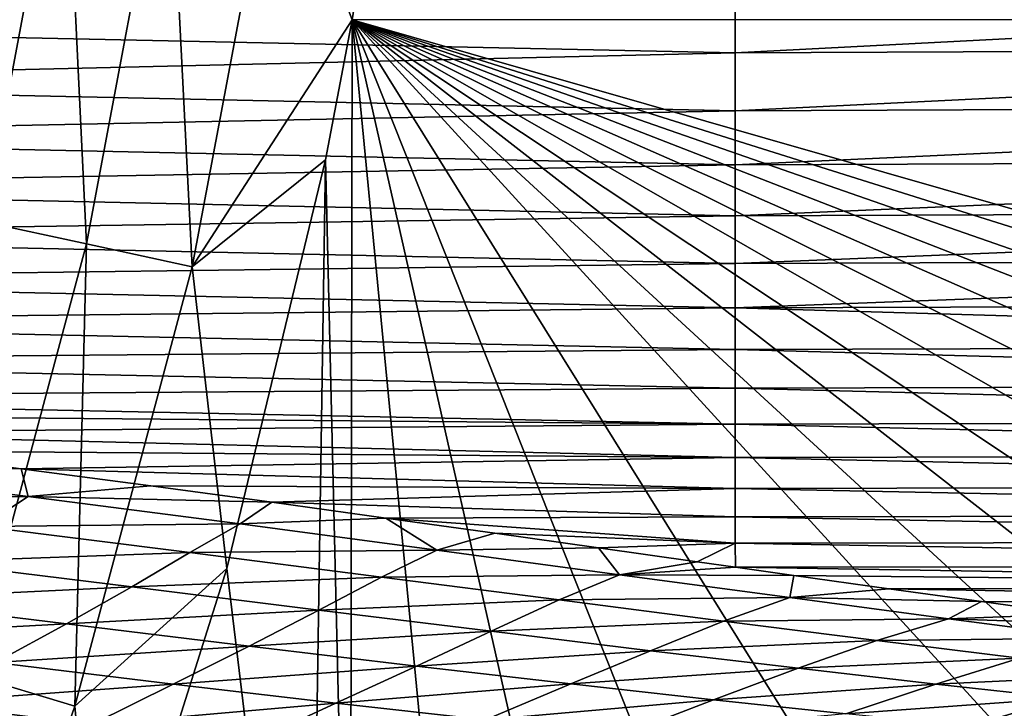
# Model space of a CAD drawing. Header units: metres. Extents: x -104 to 104, y -68 to 90.
# Tile 622 of 656: x 23.73 to 27.8, y 36.92 to 39.76. Entities that reach past the tile are written whole.
import ezdxf

# ---------------------------------------------------------------- set-up
doc = ezdxf.new("R2010")
doc.units = ezdxf.units.M
doc.layers.add('solid_FIT-BATH-153_SW0002', color=7, linetype='CONTINUOUS')

msp = doc.modelspace()

# ---------------------------------------------------------------- linework, layer by layer
at = {"layer": 'solid_FIT-BATH-153_SW0002'}
for points in [[(24.788034, 40.583557, 16.216297), (25.102907, 39.760273, 16.189856), (25.278761, 40.883736, 16.192635)], [(25.278761, 40.883736, 16.192635), (25.102907, 39.760273, 16.189856), (32.583248, 39.760757, 16.200817)], [(23.580679, 38.92569, 16.412916), (23.915218, 40.705296, 16.417658), (23.504683, 40.761604, 16.589331)], [(24.004137, 38.834396, 16.287615), (23.915218, 40.705296, 16.417658), (23.580679, 38.92569, 16.412916)], [(24.004137, 38.834396, 16.287615), (24.344397, 40.645763, 16.292437), (23.915218, 40.705296, 16.417658)], [(24.441816, 38.739319, 16.211372), (24.344397, 40.645763, 16.292437), (24.004137, 38.834396, 16.287615)], [(24.441816, 38.739319, 16.211372), (24.788034, 40.583557, 16.216297), (24.344397, 40.645763, 16.292437)], [(24.441816, 38.739319, 16.211372), (25.102907, 39.760273, 16.189856), (24.788034, 40.583557, 16.216297)], [(21.347351, 39.735973, -21.351519), (21.347351, 39.987331, -21.487442), (26.685522, 39.876881, -21.286722)], [(21.347351, 39.735973, -21.351519), (26.685522, 39.876881, -21.286722), (26.685522, 39.623276, -21.133154)], [(26.685522, 39.623276, -21.133154), (32.023693, 39.901455, -21.128172), (32.023693, 39.647015, -20.97032)], [(26.685522, 39.623276, -21.133154), (26.685522, 39.876881, -21.286722), (32.023693, 39.901455, -21.128172)], [(24.441816, 38.739319, 16.211372), (24.991745, 39.182335, 16.188276), (25.102907, 39.760273, 16.189856)], [(24.991745, 39.182335, 16.188276), (25.094719, 34.904369, 16.174772), (25.102907, 39.760273, 16.189856)], [(25.102907, 39.760273, 16.189856), (25.094719, 34.904369, 16.174772), (25.526304, 35.367851, 16.176994)], [(25.102907, 39.760273, 16.189856), (32.417774, 37.664249, 16.194971), (32.583248, 39.760757, 16.200817)], [(25.102907, 39.760273, 16.189856), (25.526304, 35.367851, 16.176994), (26.001141, 35.786243, 16.179064)], [(25.102907, 39.760273, 16.189856), (26.001141, 35.786243, 16.179064), (26.531851, 36.169098, 16.181051)], [(25.102907, 39.760273, 16.189856), (26.531851, 36.169098, 16.181051), (27.125008, 36.516125, 16.182981)], [(25.102907, 39.760273, 16.189856), (27.125008, 36.516125, 16.182981), (27.788143, 36.823734, 16.184881)], [(25.102907, 39.760273, 16.189856), (27.788143, 36.823734, 16.184881), (28.148985, 36.961433, 16.185827)], [(25.102907, 39.760273, 16.189856), (28.148985, 36.961433, 16.185827), (28.534739, 37.089352, 16.186787)], [(25.102907, 39.760273, 16.189856), (28.534739, 37.089352, 16.186787), (28.941969, 37.20549, 16.18775)], [(25.102907, 39.760273, 16.189856), (28.941969, 37.20549, 16.18775), (29.372301, 37.309658, 16.188725)], [(25.102907, 39.760273, 16.189856), (29.372301, 37.309658, 16.188725), (29.8272, 37.401554, 16.189713)], [(25.102907, 39.760273, 16.189856), (29.8272, 37.401554, 16.189713), (30.302645, 37.480152, 16.190716)], [(25.102907, 39.760273, 16.189856), (30.302645, 37.480152, 16.190716), (30.799433, 37.545444, 16.191738)], [(25.102907, 39.760273, 16.189856), (30.799433, 37.545444, 16.191738), (31.319601, 37.597607, 16.192787)], [(25.102907, 39.760273, 16.189856), (31.319601, 37.597607, 16.192787), (31.857697, 37.6366, 16.193859)], [(25.102907, 39.760273, 16.189856), (31.857697, 37.6366, 16.193859), (32.417774, 37.664249, 16.194971)], [(21.347351, 39.499069, -21.199812), (21.347351, 39.735973, -21.351519), (26.685522, 39.623276, -21.133154)], [(21.347351, 39.499069, -21.199812), (26.685522, 39.623276, -21.133154), (26.685522, 39.384727, -20.962076)], [(26.685522, 39.384727, -20.962076), (32.023693, 39.647015, -20.97032), (32.023693, 39.407425, -20.79509)], [(26.685522, 39.384727, -20.962076), (26.685522, 39.623276, -21.133154), (32.023693, 39.647015, -20.97032)], [(21.347351, 39.276039, -21.031305), (21.347351, 39.499069, -21.199812), (26.685522, 39.384727, -20.962076)], [(21.347351, 39.276039, -21.031305), (26.685522, 39.384727, -20.962076), (26.685522, 39.160648, -20.772352)], [(26.685522, 39.160648, -20.772352), (32.023693, 39.407425, -20.79509), (32.023693, 39.182159, -20.601393)], [(26.685522, 39.160648, -20.772352), (26.685522, 39.384727, -20.962076), (32.023693, 39.407425, -20.79509)], [(21.347351, 39.066345, -20.844889), (21.347351, 39.276039, -21.031305), (26.685522, 39.160648, -20.772352)], [(24.441816, 38.739319, 16.211372), (24.584768, 37.493652, 16.18306), (24.991745, 39.182335, 16.188276)], [(24.991745, 39.182335, 16.188276), (24.584768, 37.493652, 16.18306), (24.923374, 34.692856, 16.173773)], [(24.991745, 39.182335, 16.188276), (24.923374, 34.692856, 16.173773), (25.094719, 34.904369, 16.174772)], [(26.685522, 38.9505, -20.562689), (32.023693, 39.182159, -20.601393), (32.023693, 38.970707, -20.387999)], [(26.685522, 38.9505, -20.562689), (26.685522, 39.160648, -20.772352), (32.023693, 39.182159, -20.601393)], [(21.347351, 39.066345, -20.844889), (26.685522, 39.160648, -20.772352), (26.685522, 38.9505, -20.562689)], [(21.347351, 38.869484, -20.639326), (21.347351, 39.066345, -20.844889), (26.685522, 38.9505, -20.562689)], [(21.347351, 38.869484, -20.639326), (26.685522, 38.9505, -20.562689), (26.685522, 38.753754, -20.33176)], [(26.685522, 38.753754, -20.33176), (32.023693, 38.970707, -20.387999), (32.023693, 38.772564, -20.153648)], [(26.685522, 38.753754, -20.33176), (26.685522, 38.9505, -20.562689), (32.023693, 38.970707, -20.387999)], [(23.527138, 37.054073, 16.281836), (24.004137, 38.834396, 16.287615), (23.580679, 38.92569, 16.412916)], [(21.347351, 38.684967, -20.413376), (21.347351, 38.869484, -20.639326), (26.685522, 38.753754, -20.33176)], [(23.956139, 36.925865, 16.205454), (24.004137, 38.834396, 16.287615), (23.527138, 37.054073, 16.281836)], [(23.956139, 36.925865, 16.205454), (24.441816, 38.739319, 16.211372), (24.004137, 38.834396, 16.287615)], [(26.685522, 38.569878, -20.078238), (32.023693, 38.772564, -20.153648), (32.023693, 38.587227, -19.897089)], [(26.685522, 38.569878, -20.078238), (26.685522, 38.753754, -20.33176), (32.023693, 38.772564, -20.153648)], [(21.347351, 38.684967, -20.413376), (26.685522, 38.753754, -20.33176), (26.685522, 38.569878, -20.078238)], [(23.956139, 36.925865, 16.205454), (24.584768, 37.493652, 16.18306), (24.441816, 38.739319, 16.211372)], [(21.347351, 38.512299, -20.165792), (21.347351, 38.684967, -20.413376), (26.685522, 38.569878, -20.078238)], [(21.347351, 38.512299, -20.165792), (26.685522, 38.569878, -20.078238), (26.685522, 38.398342, -19.800793)], [(26.685522, 38.569878, -20.078238), (32.023693, 38.587227, -19.897089), (32.023693, 38.414185, -19.617062)], [(26.685522, 38.398342, -19.800793), (26.685522, 38.569878, -20.078238), (32.023693, 38.414185, -19.617062)], [(21.347351, 38.350983, -19.895332), (21.347351, 38.512299, -20.165792), (26.685522, 38.398342, -19.800793)], [(26.685522, 38.398342, -19.800793), (32.023693, 38.414185, -19.617062), (32.023693, 38.252937, -19.312311)], [(21.347351, 38.350983, -19.895332), (26.685522, 38.398342, -19.800793), (26.685522, 38.238613, -19.498098)], [(26.685522, 38.238613, -19.498098), (26.685522, 38.398342, -19.800793), (32.023693, 38.252937, -19.312311)], [(21.347351, 38.350983, -19.895332), (26.685522, 38.238613, -19.498098), (21.349066, 38.2006, -19.600861)], [(26.685522, 38.238613, -19.498098), (32.023693, 38.252937, -19.312311), (32.023693, 38.102978, -18.981579)], [(26.685522, 38.090164, -19.168825), (21.349066, 38.2006, -19.600861), (26.685522, 38.238613, -19.498098)], [(26.685522, 38.090164, -19.168825), (21.934303, 38.131512, -19.430834), (21.349066, 38.2006, -19.600861)], [(26.685522, 38.090164, -19.168825), (26.685522, 38.238613, -19.498098), (32.023693, 38.102978, -18.981579)], [(26.685522, 38.090164, -19.168825), (22.567343, 38.054684, -19.227537), (21.934303, 38.131512, -19.430834)], [(26.685522, 37.952465, -18.811647), (22.567343, 38.054684, -19.227537), (26.685522, 38.090164, -19.168825)], [(26.685522, 38.090164, -19.168825), (32.023693, 38.102978, -18.981579), (32.023693, 37.963802, -18.62361)], [(26.685522, 37.952465, -18.811647), (26.685522, 38.090164, -19.168825), (32.023693, 37.963802, -18.62361)], [(26.685522, 37.952465, -18.811647), (23.167246, 37.97921, -19.011683), (22.567343, 38.054684, -19.227537)], [(23.167246, 37.97921, -19.011683), (23.73472, 37.905788, -18.784264), (22.81813, 37.90958, -18.887423)], [(26.685522, 37.952465, -18.811647), (23.73472, 37.905788, -18.784264), (23.167246, 37.97921, -19.011683)], [(26.685522, 37.952465, -18.811647), (32.023693, 37.963802, -18.62361), (32.023693, 37.834904, -18.237144)], [(26.685522, 37.824986, -18.425236), (23.73472, 37.905788, -18.784264), (26.685522, 37.952465, -18.811647)], [(26.685522, 37.824986, -18.425236), (26.685522, 37.952465, -18.811647), (32.023693, 37.834904, -18.237144)], [(22.643429, 37.780693, -18.67536), (22.81813, 37.90958, -18.887423), (23.76408, 37.791561, -18.492388)], [(23.73472, 37.905788, -18.784264), (23.76408, 37.791561, -18.492388), (22.81813, 37.90958, -18.887423)], [(23.73472, 37.905788, -18.784264), (24.270409, 37.835232, -18.547249), (23.76408, 37.791561, -18.492388)], [(26.685522, 37.824986, -18.425236), (24.270409, 37.835232, -18.547249), (23.73472, 37.905788, -18.784264)], [(24.270409, 37.835232, -18.547249), (24.770369, 37.767513, -18.300697), (23.76408, 37.791561, -18.492388)], [(26.685522, 37.824986, -18.425236), (24.770369, 37.767513, -18.300697), (24.270409, 37.835232, -18.547249)], [(26.685522, 37.824986, -18.425236), (32.023693, 37.834904, -18.237144), (32.023693, 37.715797, -17.820894)], [(26.685522, 37.707218, -18.008219), (24.770369, 37.767513, -18.300697), (26.685522, 37.824986, -18.425236)], [(26.685522, 37.707218, -18.008219), (26.685522, 37.824986, -18.425236), (32.023693, 37.715797, -17.820894)], [(23.574001, 37.667381, -18.269102), (22.643429, 37.780693, -18.67536), (23.76408, 37.791561, -18.492388)], [(23.574001, 37.667381, -18.269102), (23.76408, 37.791561, -18.492388), (24.640224, 37.67802, -18.055439)], [(24.770369, 37.767513, -18.300697), (24.640224, 37.67802, -18.055439), (23.76408, 37.791561, -18.492388)], [(24.770369, 37.767513, -18.300697), (25.241062, 37.702332, -18.043192), (24.640224, 37.67802, -18.055439)], [(26.685522, 37.707218, -18.008219), (25.241062, 37.702332, -18.043192), (24.770369, 37.767513, -18.300697)], [(26.685522, 37.707218, -18.008219), (32.023693, 37.715797, -17.820894), (32.023693, 37.606033, -17.373497)], [(24.432182, 37.559647, -17.823236), (23.574001, 37.667381, -18.269102), (24.640224, 37.67802, -18.055439)], [(24.432182, 37.559647, -17.823236), (24.640224, 37.67802, -18.055439), (25.452505, 37.569973, -17.573965)], [(25.241062, 37.702332, -18.043192), (25.452505, 37.569973, -17.573965), (24.640224, 37.67802, -18.055439)], [(26.685522, 37.598713, -17.559139), (25.241062, 37.702332, -18.043192), (26.685522, 37.707218, -18.008219)], [(25.241062, 37.702332, -18.043192), (25.692184, 37.639526, -17.773449), (25.452505, 37.569973, -17.573965)], [(26.685522, 37.598713, -17.559139), (25.692184, 37.639526, -17.773449), (25.241062, 37.702332, -18.043192)], [(26.685522, 37.598713, -17.559139), (26.685522, 37.707218, -18.008219), (32.023693, 37.606033, -17.373497)], [(23.351528, 37.521576, -18.044405), (23.574001, 37.667381, -18.269102), (24.432182, 37.559647, -17.823236)], [(25.692184, 37.639526, -17.773449), (26.119873, 37.579449, -17.492775), (25.452505, 37.569973, -17.573965)], [(26.685522, 37.598713, -17.559139), (26.119873, 37.579449, -17.492775), (25.692184, 37.639526, -17.773449)], [(26.685522, 37.598713, -17.559139), (26.527925, 37.521603, -17.198538), (26.119873, 37.579449, -17.492775)], [(26.685522, 37.598713, -17.559139), (26.685919, 37.499222, -17.077595), (26.527925, 37.521603, -17.198538)], [(26.685522, 37.598713, -17.559139), (32.023693, 37.606033, -17.373497), (32.023693, 37.505165, -16.893579)], [(26.685522, 37.598713, -17.559139), (32.023693, 37.505165, -16.893579), (26.685919, 37.499222, -17.077595)], [(24.19212, 37.418194, -17.589111), (23.351528, 37.521576, -18.044405), (24.432182, 37.559647, -17.823236)], [(24.19212, 37.418194, -17.589111), (24.432182, 37.559647, -17.823236), (25.224163, 37.458309, -17.335651)], [(25.224163, 37.458309, -17.335651), (24.432182, 37.559647, -17.823236), (25.452505, 37.569973, -17.573965)], [(25.224163, 37.458309, -17.335651), (25.452505, 37.569973, -17.573965), (26.207298, 37.468307, -17.044991)], [(26.119873, 37.579449, -17.492775), (26.207298, 37.468307, -17.044991), (25.452505, 37.569973, -17.573965)], [(26.119873, 37.579449, -17.492775), (26.527925, 37.521603, -17.198538), (26.207298, 37.468307, -17.044991)], [(23.099373, 37.366188, -17.826199), (23.351528, 37.521576, -18.044405), (24.19212, 37.418194, -17.589111)], [(26.527925, 37.521603, -17.198538), (26.685919, 37.499222, -17.077595), (26.207298, 37.468307, -17.044991)], [(23.956139, 36.925865, 16.205454), (24.056435, 35.822361, 16.177), (24.584768, 37.493652, 16.18306)], [(24.584768, 37.493652, 16.18306), (24.056435, 35.822361, 16.177), (24.923374, 34.692856, 16.173773)], [(25.95706, 37.363934, -16.803308), (25.224163, 37.458309, -17.335651), (26.207298, 37.468307, -17.044991)], [(25.95706, 37.363934, -16.803308), (26.207298, 37.468307, -17.044991), (26.910162, 37.373489, -16.467531)], [(26.685919, 37.499222, -17.077595), (26.927549, 37.465183, -16.885277), (26.207298, 37.468307, -17.044991)], [(26.927549, 37.465183, -16.885277), (26.910162, 37.373489, -16.467531), (26.207298, 37.468307, -17.044991)], [(32.023693, 37.412746, -16.379768), (26.685919, 37.499222, -17.077595), (32.023693, 37.505165, -16.893579)], [(32.023693, 37.412746, -16.379768), (26.927549, 37.465183, -16.885277), (26.685919, 37.499222, -17.077595)], [(24.964472, 37.322426, -17.09478), (24.19212, 37.418194, -17.589111), (25.224163, 37.458309, -17.335651)], [(24.964472, 37.322426, -17.09478), (25.224163, 37.458309, -17.335651), (25.95706, 37.363934, -16.803308)], [(26.927549, 37.465183, -16.885277), (27.320002, 37.410187, -16.550983), (26.910162, 37.373489, -16.467531)], [(32.023693, 37.412746, -16.379768), (27.320002, 37.410187, -16.550983), (26.927549, 37.465183, -16.885277)], [(23.922823, 37.265411, -17.360888), (23.099373, 37.366188, -17.826199), (24.19212, 37.418194, -17.589111)], [(23.922823, 37.265411, -17.360888), (24.19212, 37.418194, -17.589111), (24.964472, 37.322426, -17.09478)], [(27.320002, 37.410187, -16.550983), (27.702845, 37.35696, -16.195852), (26.910162, 37.373489, -16.467531)], [(32.023693, 37.328331, -15.830696), (27.320002, 37.410187, -16.550983), (32.023693, 37.412746, -16.379768)], [(32.023693, 37.328331, -15.830696), (27.702845, 37.35696, -16.195852), (27.320002, 37.410187, -16.550983)], [(22.820351, 37.206139, -17.618507), (23.099373, 37.366188, -17.826199), (23.922823, 37.265411, -17.360888)], [(25.676315, 37.234577, -16.55839), (24.964472, 37.322426, -17.09478), (25.95706, 37.363934, -16.803308)], [(25.676315, 37.234577, -16.55839), (25.95706, 37.363934, -16.803308), (26.63722, 37.276646, -16.224907)], [(26.63722, 37.276646, -16.224907), (25.95706, 37.363934, -16.803308), (26.910162, 37.373489, -16.467531)], [(26.63722, 37.276646, -16.224907), (26.910162, 37.373489, -16.467531), (27.565849, 37.285854, -15.842111)], [(27.702845, 37.35696, -16.195852), (27.565849, 37.285854, -15.842111), (26.910162, 37.373489, -16.467531)], [(27.702845, 37.35696, -16.195852), (28.078186, 37.305584, -15.818457), (27.565849, 37.285854, -15.842111)], [(32.023693, 37.328331, -15.830696), (28.078186, 37.305584, -15.818457), (27.702845, 37.35696, -16.195852)], [(24.676294, 37.173706, -16.859066), (23.922823, 37.265411, -17.360888), (24.964472, 37.322426, -17.09478)], [(24.676294, 37.173706, -16.859066), (24.964472, 37.322426, -17.09478), (25.676315, 37.234577, -16.55839)], [(28.078186, 37.305584, -15.818457), (28.445932, 37.256245, -15.418365), (27.565849, 37.285854, -15.842111)], [(23.627199, 37.106041, -17.142588), (22.820351, 37.206139, -17.618507), (23.922823, 37.265411, -17.360888)], [(23.627199, 37.106041, -17.142588), (23.922823, 37.265411, -17.360888), (24.676294, 37.173706, -16.859066)], [(26.334702, 37.1544, -15.97837), (25.676315, 37.234577, -16.55839), (26.63722, 37.276646, -16.224907)], [(26.334702, 37.1544, -15.97837), (26.63722, 37.276646, -16.224907), (27.269907, 37.196499, -15.600829)], [(27.269907, 37.196499, -15.600829), (26.63722, 37.276646, -16.224907), (27.565849, 37.285854, -15.842111)], [(27.269907, 37.196499, -15.600829), (27.565849, 37.285854, -15.842111), (28.178841, 37.20586, -15.169205)], [(28.445932, 37.256245, -15.418365), (28.178841, 37.20586, -15.169205), (27.565849, 37.285854, -15.842111)], [(25.368004, 37.091164, -16.317797), (24.676294, 37.173706, -16.859066), (25.676315, 37.234577, -16.55839)], [(25.368004, 37.091164, -16.317797), (25.676315, 37.234577, -16.55839), (26.334702, 37.1544, -15.97837)], [(26.94537, 37.081669, -15.354969), (26.334702, 37.1544, -15.97837), (27.269907, 37.196499, -15.600829)], [(26.94537, 37.081669, -15.354969), (27.269907, 37.196499, -15.600829), (27.859838, 37.123806, -14.93151)], [(27.859838, 37.123806, -14.93151), (27.269907, 37.196499, -15.600829), (28.178841, 37.20586, -15.169205)], [(24.362619, 37.016659, -16.632513), (23.627199, 37.106041, -17.142588), (24.676294, 37.173706, -16.859066)], [(24.362619, 37.016659, -16.632513), (24.676294, 37.173706, -16.859066), (25.368004, 37.091164, -16.317797)], [(26.005623, 37.017174, -15.735294), (25.368004, 37.091164, -16.317797), (26.334702, 37.1544, -15.97837)], [(26.005623, 37.017174, -15.735294), (26.334702, 37.1544, -15.97837), (26.94537, 37.081669, -15.354969)], [(23.308027, 36.939037, -16.934996), (23.627199, 37.106041, -17.142588), (24.362619, 37.016659, -16.632513)], [(27.513283, 37.01651, -14.68855), (26.94537, 37.081669, -15.354969), (27.859838, 37.123806, -14.93151)], [(27.513283, 37.01651, -14.68855), (27.859838, 37.123806, -14.93151), (28.412964, 37.058399, -14.212177)], [(25.035194, 36.937923, -16.085493), (24.362619, 37.016659, -16.632513), (25.368004, 37.091164, -16.317797)], [(25.035194, 36.937923, -16.085493), (25.368004, 37.091164, -16.317797), (26.005623, 37.017174, -15.735294)], [(26.595333, 36.951206, -15.111676), (26.005623, 37.017174, -15.735294), (26.94537, 37.081669, -15.354969)], [(26.595333, 36.951206, -15.111676), (26.94537, 37.081669, -15.354969), (27.513283, 37.01651, -14.68855)], [(23.335033, 35.154232, 16.198643), (23.956139, 36.925865, 16.205454), (23.527138, 37.054073, 16.281836)], [(28.044733, 36.958588, -13.973875), (27.513283, 37.01651, -14.68855), (28.412964, 37.058399, -14.212177)], [(24.026295, 36.850117, -16.415968), (23.308027, 36.939037, -16.934996), (24.362619, 37.016659, -16.632513)], [(24.026295, 36.850117, -16.415968), (24.362619, 37.016659, -16.632513), (25.035194, 36.937923, -16.085493)], [(25.653133, 36.868874, -15.499576), (25.035194, 36.937923, -16.085493), (26.005623, 37.017174, -15.735294)], [(25.653133, 36.868874, -15.499576), (26.005623, 37.017174, -15.735294), (26.595333, 36.951206, -15.111676)], [(27.142344, 36.893181, -14.447212), (26.595333, 36.951206, -15.111676), (27.513283, 37.01651, -14.68855)], [(27.142344, 36.893181, -14.447212), (27.513283, 37.01651, -14.68855), (28.044733, 36.958588, -13.973875)], [(22.968019, 36.763779, -16.739088), (23.308027, 36.939037, -16.934996), (24.026295, 36.850117, -16.415968)], [(26.223026, 36.80867, -14.874758), (25.653133, 36.868874, -15.499576), (26.595333, 36.951206, -15.111676)], [(26.223026, 36.80867, -14.874758), (26.595333, 36.951206, -15.111676), (27.142344, 36.893181, -14.447212)], [(27.653267, 36.842552, -13.736218), (27.142344, 36.893181, -14.447212), (28.044733, 36.958588, -13.973875)], [(27.653267, 36.842552, -13.736218), (28.044733, 36.958588, -13.973875), (28.546982, 36.907124, -13.200941)], [(28.011875, 36.755688, 16.174572), (28.148985, 36.961433, 16.185827), (27.788143, 36.823734, 16.184881)], [(23.335033, 35.154232, 16.198643), (24.056435, 35.822361, 16.177), (23.956139, 36.925865, 16.205454)], [(24.680799, 36.77354, -15.862382), (24.026295, 36.850117, -16.415968), (25.035194, 36.937923, -16.085493)], [(24.680799, 36.77354, -15.862382), (25.035194, 36.937923, -16.085493), (25.653133, 36.868874, -15.499576)]]:
    msp.add_3dface(points, dxfattribs=at)

doc.saveas('drawing.dxf')
